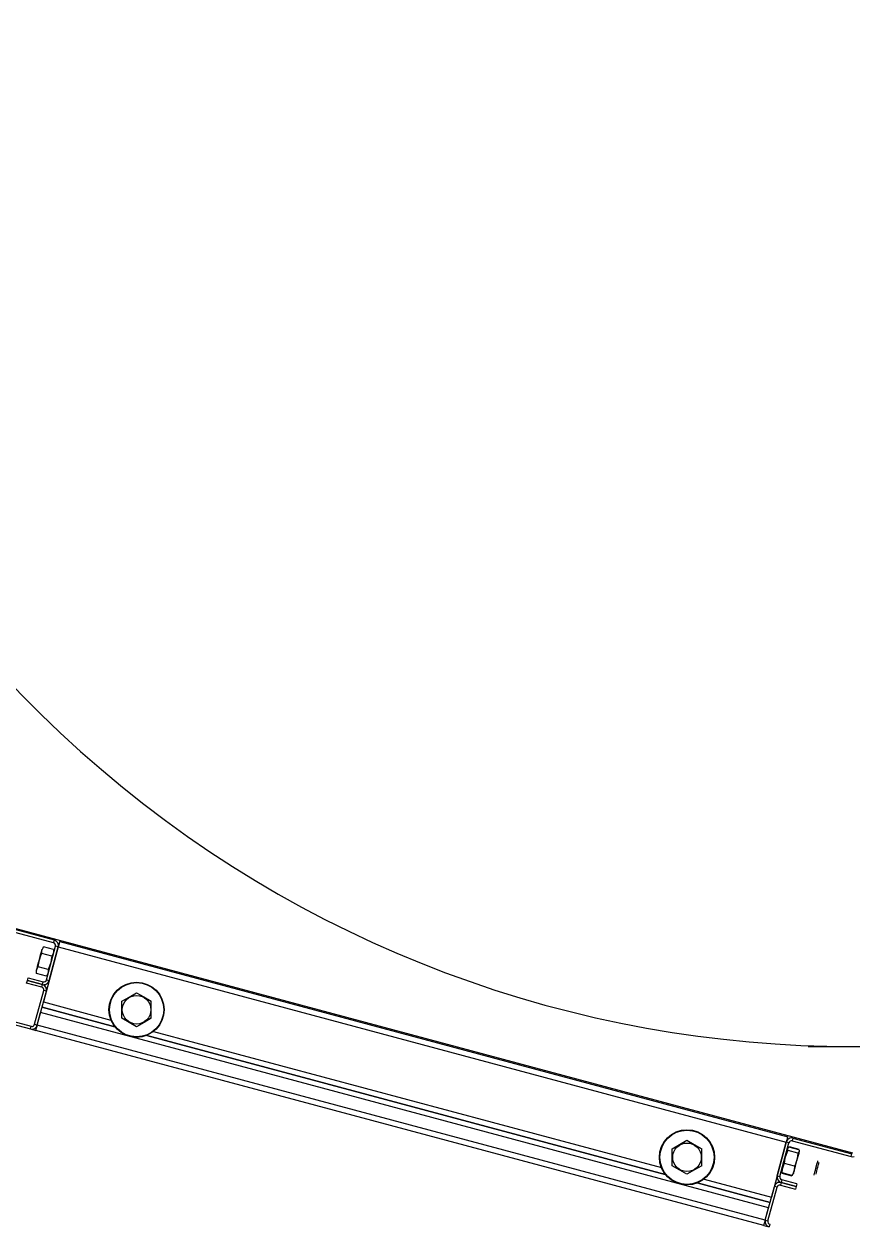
# Model space of a CAD drawing. Extents: x -264222 to -263592, y -1242345 to -1242048.
# Drawn here: x -263795.51 to -263795.082, y -1242207.416 to -1242206.795 of the extents above; entities that cross this region are included whole.
import ezdxf

# ---------------------------------------------------------------- set-up
doc = ezdxf.new("R2010")
doc.units = 0
doc.layers.add('KFA_2D_SITUACIA_DSP', color=7, linetype='Continuous')

msp = doc.modelspace()

# ---------------------------------------------------------------- linework, layer by layer
at = {"layer": 'KFA_2D_SITUACIA_DSP'}
for p, q in [((-263795.49447, -1242207.26817), (-263795.58073, -1242207.24506)), ((-263795.49484, -1242207.26955), (-263795.5811, -1242207.24644)), ((-263795.0819, -1242207.37826), (-263795.53244, -1242207.25754)), ((-263795.49484, -1242207.26955), (-263795.49447, -1242207.26817)), ((-263795.49217, -1242207.27061), (-263795.49231, -1242207.27113)), ((-263795.49205, -1242207.27013), (-263795.49217, -1242207.27061)), ((-263795.49193, -1242207.26972), (-263795.49205, -1242207.27013)), ((-263795.49184, -1242207.26937), (-263795.49193, -1242207.26972)), ((-263795.49178, -1242207.26912), (-263795.49184, -1242207.26937)), ((-263795.49173, -1242207.26896), (-263795.49178, -1242207.26912)), ((-263795.49172, -1242207.26891), (-263795.49173, -1242207.26896)), ((-263795.49172, -1242207.26891), (-263795.11549, -1242207.36972)), ((-263795.50195, -1242207.27665), (-263795.50232, -1242207.278)), ((-263795.50219, -1242207.27832), (-263795.50122, -1242207.27567)), ((-263795.50162, -1242207.2754), (-263795.50195, -1242207.27665)), ((-263795.50134, -1242207.27434), (-263795.50162, -1242207.2754)), ((-263795.50112, -1242207.27354), (-263795.50134, -1242207.27434)), ((-263795.50122, -1242207.27567), (-263795.50092, -1242207.27505)), ((-263795.50099, -1242207.27303), (-263795.50112, -1242207.27354)), ((-263795.50094, -1242207.27286), (-263795.50099, -1242207.27303)), ((-263795.50092, -1242207.27505), (-263795.5009, -1242207.27353)), ((-263795.49581, -1242207.27642), (-263795.50092, -1242207.27505)), ((-263795.5009, -1242207.27353), (-263795.50033, -1242207.27209)), ((-263795.50033, -1242207.27209), (-263795.5, -1242207.2716)), ((-263795.49246, -1242207.27166), (-263795.50008, -1242207.30011)), ((-263795.49489, -1242207.27297), (-263795.5, -1242207.2716)), ((-263795.4985, -1242207.28873), (-263795.49383, -1242207.27129)), ((-263795.49713, -1242207.2891), (-263795.49246, -1242207.27166)), ((-263795.49587, -1242207.27711), (-263795.49632, -1242207.27981)), ((-263795.49581, -1242207.27642), (-263795.49587, -1242207.27711)), ((-263795.49548, -1242207.27593), (-263795.49581, -1242207.27642)), ((-263795.49491, -1242207.27449), (-263795.49548, -1242207.27593)), ((-263795.49489, -1242207.27297), (-263795.49491, -1242207.27449)), ((-263795.49246, -1242207.27166), (-263795.49383, -1242207.27129)), ((-263795.49231, -1242207.27113), (-263795.49246, -1242207.27166)), ((-263795.49246, -1242207.27166), (-263795.11623, -1242207.37247)), ((-263795.5036, -1242207.28278), (-263795.50377, -1242207.28344)), ((-263795.50367, -1242207.28386), (-263795.5031, -1242207.28242)), ((-263795.50335, -1242207.28184), (-263795.5036, -1242207.28278)), ((-263795.50303, -1242207.28067), (-263795.50335, -1242207.28184)), ((-263795.5031, -1242207.28242), (-263795.50276, -1242207.28194)), ((-263795.50268, -1242207.27937), (-263795.50303, -1242207.28067)), ((-263795.50276, -1242207.28194), (-263795.50269, -1242207.28101)), ((-263795.49766, -1242207.2833), (-263795.50276, -1242207.28194)), ((-263795.50269, -1242207.28101), (-263795.50219, -1242207.27832)), ((-263795.50232, -1242207.278), (-263795.50268, -1242207.27937)), ((-263795.49766, -1242207.2833), (-263795.49768, -1242207.28483)), ((-263795.49726, -1242207.28247), (-263795.49766, -1242207.2833)), ((-263795.49632, -1242207.27981), (-263795.49726, -1242207.28247)), ((-263795.50879, -1242207.2904), (-263795.50842, -1242207.28902)), ((-263795.50842, -1242207.28902), (-263795.50805, -1242207.28765)), ((-263795.50842, -1242207.28902), (-263795.50062, -1242207.29111)), ((-263795.50062, -1242207.29111), (-263795.50842, -1242207.28902)), ((-263795.50805, -1242207.28765), (-263795.50025, -1242207.28974)), ((-263795.50387, -1242207.28378), (-263795.50388, -1242207.28382)), ((-263795.50377, -1242207.28344), (-263795.50387, -1242207.28378)), ((-263795.50369, -1242207.28538), (-263795.50367, -1242207.28386)), ((-263795.49858, -1242207.28675), (-263795.50369, -1242207.28538)), ((-263795.49825, -1242207.28626), (-263795.49858, -1242207.28675)), ((-263795.4985, -1242207.28873), (-263795.49713, -1242207.2891)), ((-263795.49768, -1242207.28483), (-263795.49825, -1242207.28626)), ((-263795.59302, -1242207.29094), (-263795.50677, -1242207.31405)), ((-263795.59265, -1242207.28957), (-263795.5064, -1242207.31268)), ((-263795.50099, -1242207.29249), (-263795.50879, -1242207.2904)), ((-263795.50465, -1242207.31167), (-263795.49998, -1242207.29424)), ((-263795.50328, -1242207.31204), (-263795.4986, -1242207.2946)), ((-263795.50099, -1242207.29249), (-263795.50062, -1242207.29111)), ((-263795.50062, -1242207.29111), (-263795.50025, -1242207.28974)), ((-263795.4986, -1242207.2946), (-263795.49998, -1242207.29424)), ((-263795.45584, -1242207.29759), (-263795.45198, -1242207.29537)), ((-263795.45198, -1242207.29537), (-263795.44824, -1242207.29753)), ((-263795.50008, -1242207.30011), (-263795.46521, -1242207.30945)), ((-263795.45958, -1242207.29976), (-263795.45584, -1242207.29759)), ((-263795.45958, -1242207.30086), (-263795.45958, -1242207.29976)), ((-263795.45958, -1242207.30474), (-263795.45958, -1242207.30086)), ((-263795.44824, -1242207.29753), (-263795.44438, -1242207.29976)), ((-263795.44438, -1242207.30086), (-263795.44438, -1242207.29976)), ((-263795.44438, -1242207.30474), (-263795.44438, -1242207.30086)), ((-263795.50328, -1242207.31204), (-263795.50155, -1242207.30562)), ((-263795.12533, -1242207.40643), (-263795.50155, -1242207.30562)), ((-263795.50082, -1242207.30286), (-263795.46319, -1242207.31294)), ((-263795.46319, -1242207.31294), (-263795.50082, -1242207.30286)), ((-263795.45958, -1242207.30853), (-263795.45958, -1242207.30474)), ((-263795.44438, -1242207.30853), (-263795.44438, -1242207.30474)), ((-263795.50677, -1242207.31405), (-263795.5064, -1242207.31268)), ((-263795.50677, -1242207.31405), (-263795.50401, -1242207.31479)), ((-263795.50465, -1242207.31167), (-263795.50328, -1242207.31204)), ((-263795.50396, -1242207.31458), (-263795.50389, -1242207.31433)), ((-263795.50389, -1242207.31433), (-263795.5038, -1242207.31399)), ((-263795.5038, -1242207.31399), (-263795.50368, -1242207.31357)), ((-263795.50368, -1242207.31357), (-263795.50356, -1242207.31309)), ((-263795.50356, -1242207.31309), (-263795.50342, -1242207.31258)), ((-263795.50342, -1242207.31258), (-263795.50328, -1242207.31204)), ((-263795.12705, -1242207.41285), (-263795.50328, -1242207.31204)), ((-263795.45573, -1242207.31076), (-263795.45958, -1242207.30853)), ((-263795.45198, -1242207.31292), (-263795.45573, -1242207.31076)), ((-263795.44813, -1242207.3107), (-263795.45198, -1242207.31292)), ((-263795.44438, -1242207.30853), (-263795.44813, -1242207.3107)), ((-263795.50401, -1242207.31479), (-263795.504, -1242207.31474)), ((-263795.12778, -1242207.4156), (-263795.50401, -1242207.31479)), ((-263795.504, -1242207.31474), (-263795.50396, -1242207.31458)), ((-263795.44668, -1242207.31737), (-263795.17873, -1242207.38917)), ((-263795.17873, -1242207.38917), (-263795.44668, -1242207.31737)), ((-263795.44319, -1242207.31535), (-263795.18074, -1242207.38568)), ((-263795.10485, -1242207.32313), (-263795.05896, -1242207.32313)), ((-263795.11562, -1242207.37018), (-263795.11571, -1242207.37053)), ((-263795.11555, -1242207.36993), (-263795.11562, -1242207.37018)), ((-263795.11551, -1242207.36977), (-263795.11555, -1242207.36993)), ((-263795.11549, -1242207.36972), (-263795.11551, -1242207.36977)), ((-263795.17512, -1242207.37598), (-263795.17137, -1242207.37382)), ((-263795.17512, -1242207.37708), (-263795.17512, -1242207.37598)), ((-263795.17137, -1242207.37382), (-263795.16752, -1242207.37159)), ((-263795.16752, -1242207.37159), (-263795.16377, -1242207.37375)), ((-263795.16377, -1242207.37375), (-263795.15992, -1242207.37598)), ((-263795.15992, -1242207.37708), (-263795.15992, -1242207.37598)), ((-263795.11623, -1242207.37247), (-263795.12385, -1242207.40092)), ((-263795.1209, -1242207.38991), (-263795.11623, -1242207.37247)), ((-263795.11952, -1242207.39028), (-263795.11485, -1242207.37284)), ((-263795.11608, -1242207.37194), (-263795.11623, -1242207.37247)), ((-263795.11611, -1242207.37201), (-263795.11623, -1242207.37247)), ((-263795.11485, -1242207.37284), (-263795.11623, -1242207.37247)), ((-263795.11595, -1242207.37142), (-263795.11608, -1242207.37194)), ((-263795.11582, -1242207.37094), (-263795.11595, -1242207.37142)), ((-263795.11571, -1242207.37053), (-263795.11582, -1242207.37094)), ((-263795.11546, -1242207.37589), (-263795.11506, -1242207.37524)), ((-263795.11539, -1242207.37664), (-263795.11546, -1242207.37589)), ((-263795.11506, -1242207.37524), (-263795.11484, -1242207.37506)), ((-263795.10973, -1242207.37643), (-263795.11484, -1242207.37506)), ((-263795.11478, -1242207.37482), (-263795.10967, -1242207.37619)), ((-263795.11274, -1242207.37046), (-263795.11311, -1242207.37183)), ((-263795.11311, -1242207.37183), (-263795.08264, -1242207.38)), ((-263795.11274, -1242207.37046), (-263795.08227, -1242207.37862)), ((-263795.10973, -1242207.37643), (-263795.10963, -1242207.3767)), ((-263795.17512, -1242207.38097), (-263795.17512, -1242207.37708)), ((-263795.17512, -1242207.38476), (-263795.17512, -1242207.38097)), ((-263795.15992, -1242207.38097), (-263795.15992, -1242207.37708)), ((-263795.15992, -1242207.38476), (-263795.15992, -1242207.38097)), ((-263795.1171, -1242207.38349), (-263795.11672, -1242207.38065)), ((-263795.11672, -1242207.38065), (-263795.11579, -1242207.37783)), ((-263795.11579, -1242207.37783), (-263795.11532, -1242207.37684)), ((-263795.11532, -1242207.37684), (-263795.11539, -1242207.37664)), ((-263795.11021, -1242207.37821), (-263795.11532, -1242207.37684)), ((-263795.11059, -1242207.38106), (-263795.11152, -1242207.38387)), ((-263795.11106, -1242207.38363), (-263795.11069, -1242207.38226)), ((-263795.11069, -1242207.38226), (-263795.11034, -1242207.38095)), ((-263795.11021, -1242207.37821), (-263795.11059, -1242207.38106)), ((-263795.11034, -1242207.38095), (-263795.11002, -1242207.37978)), ((-263795.11004, -1242207.37807), (-263795.11021, -1242207.37821)), ((-263795.1096, -1242207.37744), (-263795.11004, -1242207.37807)), ((-263795.11002, -1242207.37978), (-263795.10977, -1242207.37883)), ((-263795.10977, -1242207.37883), (-263795.10959, -1242207.37816)), ((-263795.10963, -1242207.3767), (-263795.1096, -1242207.37744)), ((-263795.10959, -1242207.37816), (-263795.10949, -1242207.3778)), ((-263795.10949, -1242207.3778), (-263795.10948, -1242207.37775)), ((-263795.10013, -1242207.38306), (-263795.09998, -1242207.38251)), ((-263795.09998, -1242207.38251), (-263795.09992, -1242207.38226)), ((-263795.09992, -1242207.38226), (-263795.09992, -1242207.38225)), ((-263795.08264, -1242207.38), (-263795.08227, -1242207.37862)), ((-263795.17127, -1242207.38698), (-263795.17512, -1242207.38476)), ((-263795.16752, -1242207.38914), (-263795.17127, -1242207.38698)), ((-263795.16367, -1242207.38692), (-263795.16752, -1242207.38914)), ((-263795.15992, -1242207.38476), (-263795.16367, -1242207.38692)), ((-263795.11851, -1242207.38782), (-263795.11848, -1242207.38816)), ((-263795.11848, -1242207.38816), (-263795.1184, -1242207.38836)), ((-263795.11847, -1242207.3886), (-263795.11336, -1242207.38997)), ((-263795.1184, -1242207.38836), (-263795.11822, -1242207.38625)), ((-263795.1133, -1242207.38973), (-263795.1184, -1242207.38836)), ((-263795.11822, -1242207.38625), (-263795.11749, -1242207.38421)), ((-263795.11749, -1242207.38421), (-263795.1171, -1242207.38349)), ((-263795.11199, -1242207.38486), (-263795.1171, -1242207.38349)), ((-263795.11217, -1242207.38697), (-263795.1129, -1242207.38902)), ((-263795.11242, -1242207.38871), (-263795.11237, -1242207.38856)), ((-263795.11237, -1242207.38856), (-263795.11224, -1242207.38806)), ((-263795.11224, -1242207.38806), (-263795.11203, -1242207.38727)), ((-263795.11199, -1242207.38486), (-263795.11217, -1242207.38697)), ((-263795.11203, -1242207.38727), (-263795.11175, -1242207.38622)), ((-263795.11152, -1242207.38387), (-263795.11199, -1242207.38486)), ((-263795.11175, -1242207.38622), (-263795.11142, -1242207.38498)), ((-263795.11142, -1242207.38498), (-263795.11106, -1242207.38363)), ((-263795.10182, -1242207.38934), (-263795.10167, -1242207.3888)), ((-263795.10167, -1242207.3888), (-263795.10145, -1242207.38799)), ((-263795.10145, -1242207.38799), (-263795.10119, -1242207.38701)), ((-263795.10119, -1242207.38701), (-263795.1009, -1242207.38593)), ((-263795.10094, -1242207.38883), (-263795.10101, -1242207.38908)), ((-263795.1008, -1242207.38829), (-263795.10094, -1242207.38883)), ((-263795.1009, -1242207.38593), (-263795.10061, -1242207.38485)), ((-263795.10059, -1242207.38751), (-263795.1008, -1242207.38829)), ((-263795.10061, -1242207.38485), (-263795.10035, -1242207.38386)), ((-263795.10034, -1242207.38658), (-263795.10059, -1242207.38751)), ((-263795.10035, -1242207.38386), (-263795.10013, -1242207.38306)), ((-263795.10007, -1242207.3856), (-263795.10034, -1242207.38658)), ((-263795.09983, -1242207.38467), (-263795.10007, -1242207.3856)), ((-263795.09962, -1242207.3839), (-263795.09983, -1242207.38467)), ((-263795.09948, -1242207.38337), (-263795.09962, -1242207.3839)), ((-263795.09941, -1242207.38313), (-263795.09948, -1242207.38337)), ((-263795.09941, -1242207.38313), (-263795.09941, -1242207.38313)), ((-263795.16221, -1242207.39359), (-263795.12459, -1242207.40367)), ((-263795.12459, -1242207.40367), (-263795.16221, -1242207.39359)), ((-263795.15872, -1242207.39158), (-263795.12385, -1242207.40092)), ((-263795.1209, -1242207.38991), (-263795.12102, -1242207.39037)), ((-263795.1209, -1242207.38991), (-263795.11952, -1242207.39028)), ((-263795.11888, -1242207.3934), (-263795.11925, -1242207.39478)), ((-263795.11925, -1242207.39478), (-263795.11145, -1242207.39687)), ((-263795.11852, -1242207.39202), (-263795.11888, -1242207.3934)), ((-263795.11109, -1242207.39549), (-263795.11888, -1242207.3934)), ((-263795.11888, -1242207.3934), (-263795.11109, -1242207.39549)), ((-263795.11072, -1242207.39411), (-263795.11852, -1242207.39202)), ((-263795.1129, -1242207.38902), (-263795.1133, -1242207.38973)), ((-263795.1133, -1242207.38973), (-263795.11313, -1242207.38959)), ((-263795.11313, -1242207.38959), (-263795.11293, -1242207.38931)), ((-263795.11072, -1242207.39411), (-263795.11109, -1242207.39549)), ((-263795.10188, -1242207.38958), (-263795.10182, -1242207.38934)), ((-263795.10188, -1242207.38959), (-263795.10188, -1242207.38958)), ((-263795.10101, -1242207.38908), (-263795.10101, -1242207.38909)), ((-263795.12705, -1242207.41285), (-263795.12238, -1242207.39541)), ((-263795.12567, -1242207.41322), (-263795.121, -1242207.39578)), ((-263795.121, -1242207.39578), (-263795.12238, -1242207.39541)), ((-263795.11109, -1242207.39549), (-263795.11145, -1242207.39687)), ((-263795.12705, -1242207.41285), (-263795.12533, -1242207.40643)), ((-263795.12733, -1242207.4139), (-263795.12719, -1242207.41339)), ((-263795.12719, -1242207.41339), (-263795.12705, -1242207.41285)), ((-263795.12705, -1242207.41285), (-263795.12567, -1242207.41322)), ((-263795.12778, -1242207.4156), (-263795.12777, -1242207.41555)), ((-263795.12778, -1242207.4156), (-263795.12503, -1242207.41634)), ((-263795.12777, -1242207.41555), (-263795.12773, -1242207.41539)), ((-263795.12773, -1242207.41539), (-263795.12766, -1242207.41514)), ((-263795.12766, -1242207.41514), (-263795.12757, -1242207.4148)), ((-263795.12757, -1242207.4148), (-263795.12746, -1242207.41438)), ((-263795.12746, -1242207.41438), (-263795.12733, -1242207.4139)), ((-263795.12466, -1242207.41496), (-263795.12503, -1242207.41634))]:
    msp.add_line(p, q, dxfattribs=at)
for centre, radius in [((-263795.45198, -1242207.30415), 0.01425), ((-263795.45198, -1242207.30415), 0.01401), ((-263795.45198, -1242207.30415), 0.00739), ((-263795.16752, -1242207.38037), 0.01425), ((-263795.16752, -1242207.38037), 0.01401), ((-263795.16752, -1242207.38037), 0.00739)]:
    msp.add_circle(centre, radius, dxfattribs=at)
for centre, radius, start, end in [((-263795.0819, -1242206.72463), 0.5985, 144.56502, 35.43498), ((-263795.49521, -1242207.27093), 0.00143, 345, 74.99999), ((-263795.49521, -1242207.27093), 0.00285, 345, 74.99999), ((-263795.49988, -1242207.28836), 0.00285, 254.99999, 345), ((-263795.49988, -1242207.28836), 0.00143, 254.99999, 345), ((-263795.50136, -1242207.29387), 0.00142, 345, 74.99999), ((-263795.50136, -1242207.29387), 0.00285, 345, 74.99999), ((-263795.50603, -1242207.3113), 0.00285, 254.99999, 345), ((-263795.50603, -1242207.3113), 0.00143, 254.99999, 345), ((-263795.11348, -1242207.37321), 0.00285, 74.99999, 165), ((-263795.11348, -1242207.37321), 0.00143, 74.99999, 165), ((-263795.0819, -1242207.37725), 0.00285, 254.99999, 285.00001), ((-263795.11962, -1242207.39615), 0.00285, 74.99999, 165), ((-263795.11815, -1242207.39065), 0.00285, 165, 254.99999), ((-263795.11962, -1242207.39615), 0.00143, 74.99999, 165), ((-263795.11815, -1242207.39065), 0.00143, 165, 254.99999), ((-263795.12429, -1242207.41359), 0.00285, 165, 254.99999), ((-263795.12429, -1242207.41359), 0.00143, 165, 254.99999)]:
    msp.add_arc(centre, radius, start, end, dxfattribs=at)

doc.saveas('drawing.dxf')
